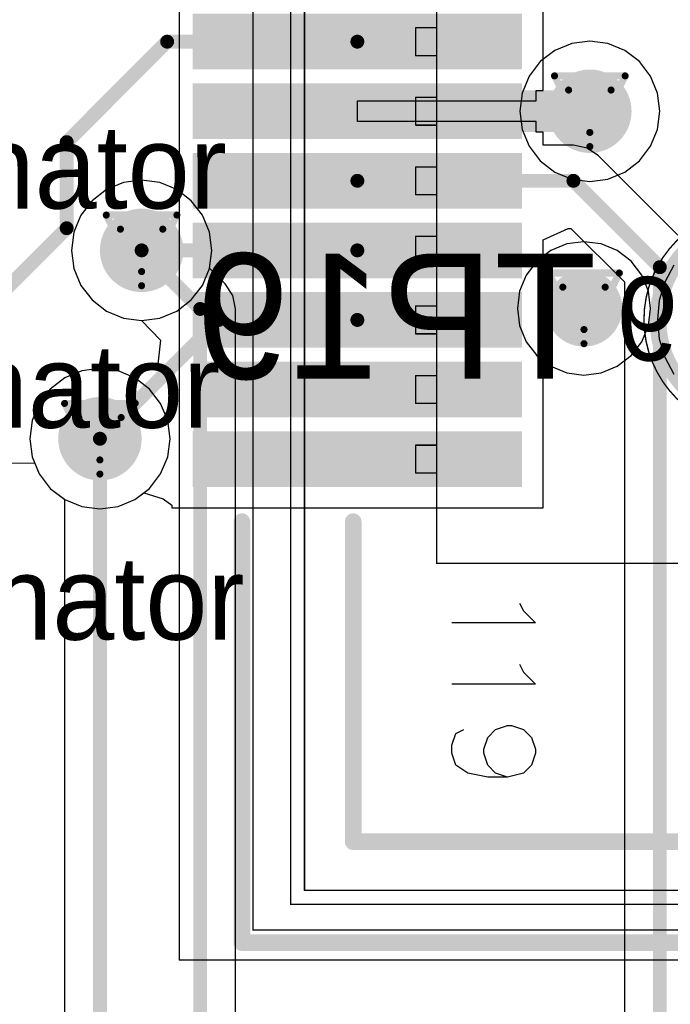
# Model space of a CAD drawing. Header units: millimetres. Extents: x 138 to 555, y 26 to 334.
# Tile 271 of 656: x 219.52 to 224.2, y 204.34 to 211.42. Entities that reach past the tile are written whole.
import ezdxf

# ---------------------------------------------------------------- set-up
doc = ezdxf.new("R2010")
doc.units = ezdxf.units.MM
for name, color, linetype in [('BottomLayer', 5, 'Continuous'), ('BottomOverlay', 54, 'Continuous'), ('BottomPaste', 16, 'Continuous'), ('BottomSolder', 6, 'Continuous'), ('DrillDrawing', 1, 'Continuous'), ('Mechanical20', 56, 'Continuous'), ('Mechanical21', 56, 'Continuous'), ('Mechanical27', 56, 'Continuous'), ('Mechanical30', 56, 'Continuous'), ('MidLayer1', 16, 'Continuous'), ('MidLayer2', 76, 'Continuous'), ('MidLayer3', 90, 'Continuous'), ('MidLayer4', 156, 'Continuous'), ('MultiLayer', 9, 'Continuous'), ('TopLayer', 1, 'Continuous'), ('TopOverlay', 2, 'Continuous'), ('TopPaste', 8, 'Continuous'), ('TopSolder', 216, 'Continuous'), ('ViaHoleLayer', 16, 'Continuous')]:
    doc.layers.add(name, color=color, linetype=linetype)

# ---------------------------------------------------------------- blocks, each defined once
blk = doc.blocks.new('CON_SAMTEC_QSH_060_01_L_D_A_808')
at = {"layer": 'Mechanical20', "const_width": 0.01}
for points in [[(20.85, -4.15), (20.85, 3.95)], [(20.85, -4.15), (-20.85, -4.15)]]:
    blk.add_lwpolyline(points, dxfattribs=at)
at = {"layer": 'Mechanical20', "const_width": 0.005}
blk.add_lwpolyline([(20.8475, -4.15, 1), (20.8525, -4.15, 1)], format="xyb", close=True, dxfattribs=at)
blk.add_lwpolyline([(20.8475, -4.15, 1), (20.8525, -4.15, 1)], format="xyb", close=True, dxfattribs=at)
at = {"layer": 'Mechanical27'}
for p, q in [((18.3416, -1.6758), (18.4272, -1.5901)), ((18.4272, -1.5901), (18.4272, -2.1899)), ((18.7815, -1.6758), (18.8672, -1.5901)), ((18.8672, -1.5901), (18.8672, -2.1899)), ((19.1928, -1.6758), (19.2499, -1.6186)), ((19.2499, -1.6186), (19.3356, -1.5901)), ((19.3356, -1.5901), (19.3642, -1.5901)), ((19.3642, -1.5901), (19.4499, -1.6186)), ((19.4499, -1.6186), (19.507, -1.6758)), ((18.2844, -1.7043), (18.3416, -1.6758)), ((18.7243, -1.7043), (18.7815, -1.6758)), ((19.1642, -1.7615), (19.1928, -1.6758)), ((19.507, -1.6758), (19.5356, -1.79)), ((19.1642, -1.79), (19.1642, -1.7615)), ((19.1928, -1.8757), (19.1642, -1.79)), ((19.5356, -1.79), (19.507, -1.8757)), ((19.5356, -1.79), (19.5356, -1.9328)), ((19.2499, -1.9328), (19.1928, -1.8757)), ((19.507, -1.8757), (19.4499, -1.9328)), ((19.3356, -1.9614), (19.2499, -1.9328)), ((19.3642, -1.9614), (19.3356, -1.9614)), ((19.4499, -1.9328), (19.3642, -1.9614)), ((19.5356, -1.9328), (19.507, -2.0757)), ((19.2214, -2.1614), (19.1928, -2.1042)), ((19.507, -2.0757), (19.4499, -2.1614)), ((19.3071, -2.1899), (19.2214, -2.1614)), ((19.3642, -2.1899), (19.3071, -2.1899)), ((19.4499, -2.1614), (19.3642, -2.1899))]:
    blk.add_line(p, q, dxfattribs=at)
at = {"layer": 'Mechanical27', "const_width": 0.01}
for points in [[(20.635, -3.62), (20.635, 3.62)], [(20.45, -3.35), (20.45, 1.5)], [(20.35, -3.25), (20.35, 1.4)], [(18, -2.3), (18, -0.25)], [(18, -2.3), (2, -2.3)], [(14.35, -2.3), (14.15, -2.3)], [(14.15, -2.45), (14.15, -2.3)], [(14.35, -2.45), (14.35, -2.3)], [(14.85, -2.3), (14.65, -2.3)], [(14.65, -2.45), (14.65, -2.3)], [(14.85, -2.45), (14.85, -2.3)], [(15.35, -2.3), (15.15, -2.3)], [(15.15, -2.45), (15.15, -2.3)], [(15.35, -2.45), (15.35, -2.3)], [(15.85, -2.3), (15.65, -2.3)], [(15.65, -2.45), (15.65, -2.3)], [(15.85, -2.45), (15.85, -2.3)], [(16.35, -2.3), (16.15, -2.3)], [(16.15, -2.45), (16.15, -2.3)], [(16.35, -2.45), (16.35, -2.3)], [(16.85, -2.3), (16.65, -2.3)], [(16.65, -2.45), (16.65, -2.3)], [(16.85, -2.45), (16.85, -2.3)], [(17.35, -2.3), (17.15, -2.3)], [(17.15, -2.45), (17.15, -2.3)], [(17.35, -2.45), (17.35, -2.3)], [(14.35, -2.45), (14.15, -2.45)], [(14.85, -2.45), (14.65, -2.45)], [(15.35, -2.45), (15.15, -2.45)], [(15.85, -2.45), (15.65, -2.45)], [(16.35, -2.45), (16.15, -2.45)], [(16.85, -2.45), (16.65, -2.45)], [(17.35, -2.45), (17.15, -2.45)], [(20.35, -3.25), (-20.35, -3.25)], [(20.45, -3.35), (-20.45, -3.35)], [(20.635, -3.62), (-20.635, -3.62)]]:
    blk.add_lwpolyline(points, dxfattribs=at)
at = {"layer": 'Mechanical27', "const_width": 0.005}
for points in [[(14.1475, -2.3, 1), (14.1525, -2.3, 1)], [(14.1475, -2.3, 1), (14.1525, -2.3, 1)], [(14.3475, -2.3, 1), (14.3525, -2.3, 1)], [(14.3475, -2.3, 1), (14.3525, -2.3, 1)], [(14.6475, -2.3, 1), (14.6525, -2.3, 1)], [(14.6475, -2.3, 1), (14.6525, -2.3, 1)], [(14.8475, -2.3, 1), (14.8525, -2.3, 1)], [(14.8475, -2.3, 1), (14.8525, -2.3, 1)], [(15.1475, -2.3, 1), (15.1525, -2.3, 1)], [(15.1475, -2.3, 1), (15.1525, -2.3, 1)], [(15.3475, -2.3, 1), (15.3525, -2.3, 1)], [(15.3475, -2.3, 1), (15.3525, -2.3, 1)], [(15.6475, -2.3, 1), (15.6525, -2.3, 1)], [(15.6475, -2.3, 1), (15.6525, -2.3, 1)], [(15.8475, -2.3, 1), (15.8525, -2.3, 1)], [(15.8475, -2.3, 1), (15.8525, -2.3, 1)], [(16.1475, -2.3, 1), (16.1525, -2.3, 1)], [(16.1475, -2.3, 1), (16.1525, -2.3, 1)], [(16.3475, -2.3, 1), (16.3525, -2.3, 1)], [(16.3475, -2.3, 1), (16.3525, -2.3, 1)], [(16.6475, -2.3, 1), (16.6525, -2.3, 1)], [(16.6475, -2.3, 1), (16.6525, -2.3, 1)], [(16.8475, -2.3, 1), (16.8525, -2.3, 1)], [(16.8475, -2.3, 1), (16.8525, -2.3, 1)], [(17.1475, -2.3, 1), (17.1525, -2.3, 1)], [(17.1475, -2.3, 1), (17.1525, -2.3, 1)], [(17.3475, -2.3, 1), (17.3525, -2.3, 1)], [(17.3475, -2.3, 1), (17.3525, -2.3, 1)], [(17.9975, -2.3, 1), (18.0025, -2.3, 1)], [(17.9975, -2.3, 1), (18.0025, -2.3, 1)], [(14.1475, -2.45, 1), (14.1525, -2.45, 1)], [(14.1475, -2.45, 1), (14.1525, -2.45, 1)], [(14.3475, -2.45, 1), (14.3525, -2.45, 1)], [(14.3475, -2.45, 1), (14.3525, -2.45, 1)], [(14.6475, -2.45, 1), (14.6525, -2.45, 1)], [(14.6475, -2.45, 1), (14.6525, -2.45, 1)], [(14.8475, -2.45, 1), (14.8525, -2.45, 1)], [(14.8475, -2.45, 1), (14.8525, -2.45, 1)], [(15.1475, -2.45, 1), (15.1525, -2.45, 1)], [(15.1475, -2.45, 1), (15.1525, -2.45, 1)], [(15.3475, -2.45, 1), (15.3525, -2.45, 1)], [(15.3475, -2.45, 1), (15.3525, -2.45, 1)], [(15.6475, -2.45, 1), (15.6525, -2.45, 1)], [(15.6475, -2.45, 1), (15.6525, -2.45, 1)], [(15.8475, -2.45, 1), (15.8525, -2.45, 1)], [(15.8475, -2.45, 1), (15.8525, -2.45, 1)], [(16.1475, -2.45, 1), (16.1525, -2.45, 1)], [(16.1475, -2.45, 1), (16.1525, -2.45, 1)], [(16.3475, -2.45, 1), (16.3525, -2.45, 1)], [(16.3475, -2.45, 1), (16.3525, -2.45, 1)], [(16.6475, -2.45, 1), (16.6525, -2.45, 1)], [(16.6475, -2.45, 1), (16.6525, -2.45, 1)], [(16.8475, -2.45, 1), (16.8525, -2.45, 1)], [(16.8475, -2.45, 1), (16.8525, -2.45, 1)], [(17.1475, -2.45, 1), (17.1525, -2.45, 1)], [(17.1475, -2.45, 1), (17.1525, -2.45, 1)], [(17.3475, -2.45, 1), (17.3525, -2.45, 1)], [(17.3475, -2.45, 1), (17.3525, -2.45, 1)], [(20.3475, -3.25, 1), (20.3525, -3.25, 1)], [(20.3475, -3.25, 1), (20.3525, -3.25, 1)], [(20.4475, -3.35, 1), (20.4525, -3.35, 1)], [(20.4475, -3.35, 1), (20.4525, -3.35, 1)], [(20.6325, -3.62, 1), (20.6375, -3.62, 1)], [(20.6325, -3.62, 1), (20.6375, -3.62, 1)]]:
    blk.add_lwpolyline(points, format="xyb", close=True, dxfattribs=at)
at = {"layer": 'TopLayer'}
for points in [[(14.4, -4.005), (14.4, -1.735), (14.1, -4.005), (14.1, -1.735)], [(14.9, -4.005), (14.9, -1.735), (14.6, -4.005), (14.6, -1.735)], [(15.4, -4.005), (15.4, -1.735), (15.1, -4.005), (15.1, -1.735)], [(15.9, -4.005), (15.9, -1.735), (15.6, -4.005), (15.6, -1.735)], [(16.4, -4.005), (16.4, -1.735), (16.1, -4.005), (16.1, -1.735)], [(16.9, -4.005), (16.9, -1.735), (16.6, -4.005), (16.6, -1.735)], [(17.4, -4.005), (17.4, -1.735), (17.1, -4.005), (17.1, -1.735)]]:
    blk.add_solid(points, dxfattribs=at)
at = {"layer": 'TopOverlay', "const_width": 0.12}
for points in [[(20.725, -3.7), (20.725, 3.7)], [(20, -2.9), (20, 1.5)], [(20, -2.9), (17.7, -2.9)], [(20.725, -3.7), (17.7, -3.7)]]:
    blk.add_lwpolyline(points, dxfattribs=at)
at = {"layer": 'TopOverlay', "const_width": 0.06}
for points in [[(17.67, -2.9, 1), (17.73, -2.9, 1)], [(19.97, -2.9, 1), (20.03, -2.9, 1)], [(19.97, -2.9, 1), (20.03, -2.9, 1)], [(17.67, -3.7, 1), (17.73, -3.7, 1)], [(20.695, -3.7, 1), (20.755, -3.7, 1)], [(20.695, -3.7, 1), (20.755, -3.7, 1)]]:
    blk.add_lwpolyline(points, format="xyb", close=True, dxfattribs=at)
at = {"layer": 'TopPaste'}
for points in [[(14.4, -4.005), (14.4, -1.735), (14.1, -4.005), (14.1, -1.735)], [(14.9, -4.005), (14.9, -1.735), (14.6, -4.005), (14.6, -1.735)], [(15.4, -4.005), (15.4, -1.735), (15.1, -4.005), (15.1, -1.735)], [(15.9, -4.005), (15.9, -1.735), (15.6, -4.005), (15.6, -1.735)], [(16.4, -4.005), (16.4, -1.735), (16.1, -4.005), (16.1, -1.735)], [(16.9, -4.005), (16.9, -1.735), (16.6, -4.005), (16.6, -1.735)], [(17.4, -4.005), (17.4, -1.735), (17.1, -4.005), (17.1, -1.735)]]:
    blk.add_solid(points, dxfattribs=at)
at = {"layer": 'TopSolder'}
for points in [[(14.45, -4.055), (14.45, -1.685), (14.05, -4.055), (14.05, -1.685)], [(14.95, -4.055), (14.95, -1.685), (14.55, -4.055), (14.55, -1.685)], [(15.45, -4.055), (15.45, -1.685), (15.05, -4.055), (15.05, -1.685)], [(15.95, -4.055), (15.95, -1.685), (15.55, -4.055), (15.55, -1.685)], [(16.45, -4.055), (16.45, -1.685), (16.05, -4.055), (16.05, -1.685)], [(16.95, -4.055), (16.95, -1.685), (16.55, -4.055), (16.55, -1.685)], [(17.45, -4.055), (17.45, -1.685), (17.05, -4.055), (17.05, -1.685)]]:
    blk.add_solid(points, dxfattribs=at)
blk = doc.blocks.new('TP_SMD_1MM_B_951')
at = {"layer": 'BottomLayer', "const_width": 0.5}
blk.add_lwpolyline([(-0.25, 0, 1), (0.25, 0, 1)], format="xyb", close=True, dxfattribs=at)
at = {"layer": 'BottomOverlay'}
for points, const_width in [([(0.7, 0, 1), (-0.7, 0, 1)], 0.12), ([(-0.73, 0, 1), (-0.67, 0, 1)], 0.06), ([(0.67, 0, 1), (0.73, 0, 1)], 0.06)]:
    blk.add_lwpolyline(points, format="xyb", close=True, dxfattribs=dict(at, const_width=const_width))
at = {"layer": 'BottomPaste', "const_width": 0.5}
blk.add_lwpolyline([(-0.25, 0, 1), (0.25, 0, 1)], format="xyb", close=True, dxfattribs=at)
at = {"layer": 'BottomSolder', "const_width": 0.55}
blk.add_lwpolyline([(-0.275, 0, 1), (0.275, 0, 1)], format="xyb", close=True, dxfattribs=at)
at = {"layer": 'Mechanical21'}
for points, const_width in [([(0.8, 0, 1), (-0.8, 0, 1)], 0.01), ([(-0.8025, 0, 1), (-0.7975, 0, 1)], 0.005), ([(0.7975, 0, 1), (0.8025, 0, 1)], 0.005)]:
    blk.add_lwpolyline(points, format="xyb", close=True, dxfattribs=dict(at, const_width=const_width))
at = {"layer": 'Mechanical30'}
for points, const_width in [([(0.5, 0, 1), (-0.5, 0, 1)], 0.01), ([(-0.5025, 0, 1), (-0.4975, 0, 1)], 0.005), ([(0.4975, 0, 1), (0.5025, 0, 1)], 0.005)]:
    blk.add_lwpolyline(points, format="xyb", close=True, dxfattribs=dict(at, const_width=const_width))

msp = doc.modelspace()

# ---------------------------------------------------------------- linework, layer by layer
at = {"layer": 'BottomLayer'}
for p, q in [((220.2688, 210.2445), (220.1472, 210.1941)), ((220.3993, 210.2617), (220.2688, 210.2445)), ((220.5299, 210.2445), (220.3993, 210.2617)), ((220.6515, 210.1941), (220.5299, 210.2445)), ((220.1472, 210.1941), (220.0427, 210.114)), ((220.7559, 210.114), (220.6515, 210.1941)), ((220.0427, 210.114), (219.9626, 210.0095)), ((220.8361, 210.0095), (220.7559, 210.114)), ((219.9626, 210.0095), (219.9122, 209.8879)), ((220.8865, 209.8879), (220.8361, 210.0095)), ((219.9122, 209.8879), (219.895, 209.7574)), ((220.9037, 209.7574), (220.8865, 209.8879)), ((219.895, 209.7574), (219.9122, 209.6269)), ((220.8869, 209.6303), (220.9037, 209.7574)), ((219.9122, 209.6269), (219.9626, 209.5052)), ((221.0007, 209.5165), (220.8869, 209.6303)), ((224.2264, 209.6503), (224.1614, 209.5287)), ((219.9626, 209.5052), (220.0427, 209.4008)), ((221.0559, 209.4338), (221.0007, 209.5165)), ((224.1614, 209.5287), (224.1213, 209.3967)), ((220.0427, 209.4008), (220.1472, 209.3206)), ((221.0754, 209.3363), (221.0559, 209.4338)), ((224.1213, 209.3967), (224.1078, 209.2595)), ((221.0754, 203.3074), (221.0754, 209.3363)), ((220.1472, 209.3206), (220.2688, 209.2702)), ((220.2688, 209.2702), (220.3993, 209.2531)), ((220.3993, 209.2531), (220.5345, 209.1115)), ((224.1078, 209.2595), (224.1213, 209.1223)), ((220.5345, 209.1115), (220.515, 208.9404)), ((224.1213, 209.1223), (224.1614, 208.9903)), ((224.1614, 208.9903), (224.2264, 208.8687)), ((220.0996, 208.9079), (219.9691, 208.8908)), ((220.2301, 208.8908), (220.0996, 208.9079)), ((220.4997, 208.931), (220.3337, 208.8479)), ((220.515, 208.9404), (220.4997, 208.931)), ((219.8474, 208.8404), (219.743, 208.7602)), ((219.9691, 208.8908), (219.8474, 208.8404)), ((220.3337, 208.8479), (220.2301, 208.8908)), ((219.743, 208.7602), (219.6628, 208.6558)), ((219.6628, 208.6558), (219.6124, 208.5342)), ((219.6124, 208.5342), (219.5953, 208.4036)), ((219.5953, 208.4036), (219.6124, 208.2731)), ((219.6124, 208.2731), (219.6628, 208.1515)), ((219.6628, 208.1515), (219.743, 208.047)), ((219.743, 208.047), (219.8447, 207.969)), ((219.8447, 207.969), (219.8447, 203.5921))]:
    msp.add_line(p, q, dxfattribs=at)
for points, const_width in [([(223.4721, 210.7574, 1), (223.7721, 210.7574, 1)], 0.3), ([(220.2493, 209.7574, 1), (220.5493, 209.7574, 1)], 0.3), ([(220.3743, 209.7574, 1), (220.4243, 209.7574, 1)], 0.05), ([(223.4426, 209.3407, 1), (223.7176, 209.3407, 1)], 0.275), ([(220.7955, 209.3363, 1), (220.8455, 209.3363, 1)], 0.05), ([(220.7955, 209.3363, 1), (220.8455, 209.3363, 1)], 0.05), ([(219.9496, 208.4036, 1), (220.2496, 208.4036, 1)], 0.3), ([(220.0746, 208.4036, 1), (220.1246, 208.4036, 1)], 0.05)]:
    msp.add_lwpolyline(points, format="xyb", close=True, dxfattribs=dict(at, const_width=const_width))
at = {"layer": 'BottomLayer', "const_width": 0.1}
for points in [[(220.3993, 209.7574), (220.8205, 209.3363)], [(220.8205, 203.3074), (220.8205, 209.3363)], [(220.0996, 203.4865), (220.0996, 208.4036)]]:
    msp.add_lwpolyline(points, dxfattribs=at)
at = {"layer": 'DrillDrawing', "const_width": 0.0508}
for points in [[(223.3681, 211.0114), (223.8761, 211.0114)], [(223.3681, 211.0114), (223.6221, 210.5034)], [(223.6221, 210.5034), (223.8761, 211.0114)], [(223.4697, 210.9098), (223.7745, 210.9098)], [(223.4697, 210.9098), (223.6221, 210.605)], [(223.6221, 210.605), (223.7745, 210.9098)], [(220.1453, 210.0114), (220.6533, 210.0114)], [(220.1453, 210.0114), (220.3993, 209.5034)], [(220.3993, 209.5034), (220.6533, 210.0114)], [(220.2469, 209.9098), (220.5517, 209.9098)], [(220.2469, 209.9098), (220.3993, 209.605)], [(220.3993, 209.605), (220.5517, 209.9098)], [(223.3261, 209.5947), (223.8341, 209.5947)], [(223.3261, 209.5947), (223.5801, 209.0867)], [(223.5801, 209.0867), (223.8341, 209.5947)], [(223.4277, 209.4931), (223.7325, 209.4931)], [(223.4277, 209.4931), (223.5801, 209.1883)], [(223.5801, 209.1883), (223.7325, 209.4931)], [(219.8456, 208.6576), (220.3536, 208.6576)], [(219.8456, 208.6576), (220.0996, 208.1496)], [(220.0996, 208.1496), (220.3536, 208.6576)], [(219.9472, 208.556), (220.252, 208.556)], [(219.9472, 208.556), (220.0996, 208.2512)], [(220.0996, 208.2512), (220.252, 208.556)]]:
    msp.add_lwpolyline(points, dxfattribs=at)
at = {"layer": 'DrillDrawing', "const_width": 0.0254}
for points in [[(223.3554, 211.0114, 1), (223.3808, 211.0114, 1)], [(223.3554, 211.0114, 1), (223.3808, 211.0114, 1)], [(223.8634, 211.0114, 1), (223.8888, 211.0114, 1)], [(223.8634, 211.0114, 1), (223.8888, 211.0114, 1)], [(223.457, 210.9098, 1), (223.4824, 210.9098, 1)], [(223.457, 210.9098, 1), (223.4824, 210.9098, 1)], [(223.7618, 210.9098, 1), (223.7872, 210.9098, 1)], [(223.7618, 210.9098, 1), (223.7872, 210.9098, 1)], [(223.6094, 210.605, 1), (223.6348, 210.605, 1)], [(223.6094, 210.605, 1), (223.6348, 210.605, 1)], [(223.6094, 210.5034, 1), (223.6348, 210.5034, 1)], [(223.6094, 210.5034, 1), (223.6348, 210.5034, 1)], [(220.1326, 210.0114, 1), (220.158, 210.0114, 1)], [(220.1326, 210.0114, 1), (220.158, 210.0114, 1)], [(220.6406, 210.0114, 1), (220.666, 210.0114, 1)], [(220.6406, 210.0114, 1), (220.666, 210.0114, 1)], [(220.2342, 209.9098, 1), (220.2596, 209.9098, 1)], [(220.2342, 209.9098, 1), (220.2596, 209.9098, 1)], [(220.539, 209.9098, 1), (220.5644, 209.9098, 1)], [(220.539, 209.9098, 1), (220.5644, 209.9098, 1)], [(220.3866, 209.605, 1), (220.412, 209.605, 1)], [(220.3866, 209.605, 1), (220.412, 209.605, 1)], [(223.3134, 209.5947, 1), (223.3388, 209.5947, 1)], [(223.3134, 209.5947, 1), (223.3388, 209.5947, 1)], [(223.8214, 209.5947, 1), (223.8468, 209.5947, 1)], [(223.8214, 209.5947, 1), (223.8468, 209.5947, 1)], [(220.3866, 209.5034, 1), (220.412, 209.5034, 1)], [(220.3866, 209.5034, 1), (220.412, 209.5034, 1)], [(223.415, 209.4931, 1), (223.4404, 209.4931, 1)], [(223.415, 209.4931, 1), (223.4404, 209.4931, 1)], [(223.7198, 209.4931, 1), (223.7452, 209.4931, 1)], [(223.7198, 209.4931, 1), (223.7452, 209.4931, 1)], [(223.5674, 209.1883, 1), (223.5928, 209.1883, 1)], [(223.5674, 209.1883, 1), (223.5928, 209.1883, 1)], [(223.5674, 209.0867, 1), (223.5928, 209.0867, 1)], [(223.5674, 209.0867, 1), (223.5928, 209.0867, 1)], [(219.8329, 208.6576, 1), (219.8583, 208.6576, 1)], [(219.8329, 208.6576, 1), (219.8583, 208.6576, 1)], [(220.3409, 208.6576, 1), (220.3663, 208.6576, 1)], [(220.3409, 208.6576, 1), (220.3663, 208.6576, 1)], [(219.9345, 208.556, 1), (219.9599, 208.556, 1)], [(219.9345, 208.556, 1), (219.9599, 208.556, 1)], [(220.2393, 208.556, 1), (220.2647, 208.556, 1)], [(220.2393, 208.556, 1), (220.2647, 208.556, 1)], [(220.0869, 208.2512, 1), (220.1123, 208.2512, 1)], [(220.0869, 208.2512, 1), (220.1123, 208.2512, 1)], [(220.0869, 208.1496, 1), (220.1123, 208.1496, 1)], [(220.0869, 208.1496, 1), (220.1123, 208.1496, 1)]]:
    msp.add_lwpolyline(points, format="xyb", close=True, dxfattribs=at)
at = {"layer": 'MidLayer1'}
for points, const_width in [([(223.4721, 210.7574, 1), (223.7721, 210.7574, 1)], 0.3), ([(220.2493, 209.7574, 1), (220.5493, 209.7574, 1)], 0.3), ([(223.4426, 209.3407, 1), (223.7176, 209.3407, 1)], 0.275), ([(219.9496, 208.4036, 1), (220.2496, 208.4036, 1)], 0.3)]:
    msp.add_lwpolyline(points, format="xyb", close=True, dxfattribs=dict(at, const_width=const_width))
at = {"layer": 'MidLayer2'}
for p, q in [((220.2688, 210.2445), (220.1472, 210.1941)), ((220.3993, 210.2617), (220.2688, 210.2445)), ((220.5299, 210.2445), (220.3993, 210.2617)), ((220.6515, 210.1941), (220.5299, 210.2445)), ((220.1472, 210.1941), (220.0427, 210.114)), ((220.7559, 210.114), (220.6515, 210.1941)), ((220.0427, 210.114), (219.9626, 210.0095)), ((220.8361, 210.0095), (220.7559, 210.114)), ((219.9626, 210.0095), (219.9122, 209.8879)), ((220.8865, 209.8879), (220.8361, 210.0095)), ((219.9122, 209.8879), (219.895, 209.7574)), ((220.9037, 209.7574), (220.8865, 209.8879)), ((219.895, 209.7574), (219.9122, 209.6269)), ((220.8865, 209.6269), (220.9037, 209.7574)), ((219.9122, 209.6269), (219.9626, 209.5052)), ((220.8361, 209.5052), (220.8865, 209.6269)), ((219.9626, 209.5052), (220.0427, 209.4008)), ((220.7559, 209.4008), (220.8361, 209.5052)), ((220.0427, 209.4008), (220.1472, 209.3206)), ((220.6515, 209.3206), (220.7559, 209.4008)), ((220.1472, 209.3206), (220.2688, 209.2702)), ((220.2688, 209.2702), (220.3993, 209.2531)), ((220.3993, 209.2531), (220.5299, 209.2702)), ((220.5299, 209.2702), (220.6515, 209.3206)), ((220.0996, 208.9079), (219.9691, 208.8908)), ((220.2301, 208.8908), (220.0996, 208.9079)), ((219.8474, 208.8404), (219.743, 208.7602)), ((219.9691, 208.8908), (219.8474, 208.8404)), ((220.3517, 208.8404), (220.2301, 208.8908)), ((220.4562, 208.7602), (220.3517, 208.8404)), ((219.743, 208.7602), (219.6628, 208.6558)), ((220.5363, 208.6558), (220.4562, 208.7602)), ((219.6628, 208.6558), (219.6124, 208.5342)), ((220.5867, 208.5342), (220.5363, 208.6558)), ((219.6124, 208.5342), (219.5953, 208.4036)), ((220.6039, 208.4036), (220.5867, 208.5342)), ((219.5953, 208.4036), (219.6124, 208.2731)), ((220.5867, 208.2731), (220.6039, 208.4036)), ((219.6124, 208.2731), (219.6628, 208.1515)), ((220.5363, 208.1515), (220.5867, 208.2731)), ((219.6628, 208.1515), (219.743, 208.047)), ((220.4562, 208.047), (220.5363, 208.1515)), ((219.743, 208.047), (219.8474, 207.9669)), ((220.3517, 207.9669), (220.4562, 208.047)), ((219.8474, 207.9669), (219.9691, 207.9165)), ((219.9691, 207.9165), (220.0996, 207.8993)), ((220.0996, 207.8993), (220.2301, 207.9165)), ((220.2301, 207.9165), (220.3517, 207.9669))]:
    msp.add_line(p, q, dxfattribs=at)
for points, const_width in [([(223.4721, 210.7574, 1), (223.7721, 210.7574, 1)], 0.3), ([(220.2493, 209.7574, 1), (220.5493, 209.7574, 1)], 0.3), ([(223.4426, 209.3407, 1), (223.7176, 209.3407, 1)], 0.275), ([(219.9496, 208.4036, 1), (220.2496, 208.4036, 1)], 0.3)]:
    msp.add_lwpolyline(points, format="xyb", close=True, dxfattribs=dict(at, const_width=const_width))
at = {"layer": 'MidLayer3'}
for p, q in [((220.2688, 210.2445), (220.1472, 210.1941)), ((220.3993, 210.2617), (220.2688, 210.2445)), ((220.5299, 210.2445), (220.3993, 210.2617)), ((220.6515, 210.1941), (220.5299, 210.2445)), ((220.1472, 210.1941), (220.0427, 210.114)), ((220.7559, 210.114), (220.6515, 210.1941)), ((220.0427, 210.114), (219.9626, 210.0095)), ((220.8361, 210.0095), (220.7559, 210.114)), ((219.9626, 210.0095), (219.9122, 209.8879)), ((220.8865, 209.8879), (220.8361, 210.0095)), ((219.9122, 209.8879), (219.895, 209.7574)), ((220.9037, 209.7574), (220.8865, 209.8879)), ((219.895, 209.7574), (219.9122, 209.6269)), ((220.8865, 209.6269), (220.9037, 209.7574)), ((219.9122, 209.6269), (219.9626, 209.5052)), ((220.8361, 209.5052), (220.8865, 209.6269)), ((219.9626, 209.5052), (220.0427, 209.4008)), ((220.7559, 209.4008), (220.8361, 209.5052)), ((220.0427, 209.4008), (220.1472, 209.3206)), ((220.6515, 209.3206), (220.7559, 209.4008)), ((220.1472, 209.3206), (220.2688, 209.2702)), ((220.2688, 209.2702), (220.3993, 209.2531)), ((220.3993, 209.2531), (220.5299, 209.2702)), ((220.5299, 209.2702), (220.6515, 209.3206)), ((220.0996, 208.9079), (219.9691, 208.8908)), ((220.2301, 208.8908), (220.0996, 208.9079)), ((219.8474, 208.8404), (219.743, 208.7602)), ((219.9691, 208.8908), (219.8474, 208.8404)), ((220.3517, 208.8404), (220.2301, 208.8908)), ((220.4562, 208.7602), (220.3517, 208.8404)), ((219.743, 208.7602), (219.6628, 208.6558)), ((220.5363, 208.6558), (220.4562, 208.7602)), ((219.6628, 208.6558), (219.6124, 208.5342)), ((220.5867, 208.5342), (220.5363, 208.6558)), ((219.6124, 208.5342), (219.5953, 208.4036)), ((220.6039, 208.4036), (220.5867, 208.5342)), ((219.5953, 208.4036), (219.6124, 208.2731)), ((220.5867, 208.2731), (220.6039, 208.4036)), ((219.6124, 208.2731), (219.6628, 208.1515)), ((220.5363, 208.1515), (220.5867, 208.2731)), ((219.6628, 208.1515), (219.743, 208.047)), ((220.4562, 208.047), (220.5363, 208.1515)), ((219.743, 208.047), (219.8474, 207.9669)), ((220.3517, 207.9669), (220.4562, 208.047)), ((219.8474, 207.9669), (219.9691, 207.9165)), ((219.9691, 207.9165), (220.0996, 207.8993)), ((220.0996, 207.8993), (220.2301, 207.9165)), ((220.2301, 207.9165), (220.3517, 207.9669))]:
    msp.add_line(p, q, dxfattribs=at)
for points, const_width in [([(223.4721, 210.7574, 1), (223.7721, 210.7574, 1)], 0.3), ([(220.2493, 209.7574, 1), (220.5493, 209.7574, 1)], 0.3), ([(223.4426, 209.3407, 1), (223.7176, 209.3407, 1)], 0.275), ([(219.9496, 208.4036, 1), (220.2496, 208.4036, 1)], 0.3)]:
    msp.add_lwpolyline(points, format="xyb", close=True, dxfattribs=dict(at, const_width=const_width))
at = {"layer": 'MidLayer4'}
for p, q in [((223.4916, 211.2445), (223.37, 211.1941)), ((223.6221, 211.2617), (223.4916, 211.2445)), ((223.7526, 211.2445), (223.6221, 211.2617)), ((223.8743, 211.1941), (223.7526, 211.2445)), ((223.37, 211.1941), (223.2655, 211.114)), ((223.9787, 211.114), (223.8743, 211.1941)), ((223.2655, 211.114), (223.1854, 211.0095)), ((224.0589, 211.0095), (223.9787, 211.114)), ((223.1854, 211.0095), (223.135, 210.8879)), ((224.1092, 210.8879), (224.0589, 211.0095)), ((223.135, 210.8879), (223.1178, 210.7574)), ((224.1264, 210.7574), (224.1092, 210.8879)), ((223.1178, 210.7574), (223.135, 210.6268)), ((224.1092, 210.6268), (224.1264, 210.7574)), ((223.135, 210.6268), (223.1854, 210.5052)), ((224.0589, 210.5052), (224.1092, 210.6268)), ((223.1854, 210.5052), (223.2655, 210.4008)), ((223.9787, 210.4008), (224.0589, 210.5052)), ((223.2655, 210.4008), (223.37, 210.3206)), ((223.8743, 210.3206), (223.9787, 210.4008)), ((223.37, 210.3206), (223.4916, 210.2702)), ((223.7526, 210.2702), (223.8743, 210.3206)), ((220.2688, 210.2445), (220.1472, 210.1941)), ((220.3993, 210.2617), (220.2688, 210.2445)), ((220.5299, 210.2445), (220.3993, 210.2617)), ((220.6515, 210.1941), (220.5299, 210.2445)), ((223.4916, 210.2702), (223.6221, 210.2531)), ((223.6221, 210.2531), (223.7526, 210.2702)), ((220.1472, 210.1941), (220.0427, 210.114)), ((220.7559, 210.114), (220.6515, 210.1941)), ((220.0427, 210.114), (219.9626, 210.0095)), ((220.8361, 210.0095), (220.7559, 210.114)), ((219.9626, 210.0095), (219.9122, 209.8879)), ((220.8865, 209.8879), (220.8361, 210.0095)), ((219.9122, 209.8879), (219.895, 209.7574)), ((220.9037, 209.7574), (220.8865, 209.8879)), ((223.5801, 209.8198), (223.4561, 209.8035)), ((223.7041, 209.8035), (223.5801, 209.8198)), ((219.895, 209.7574), (219.9122, 209.6269)), ((220.8865, 209.6269), (220.9037, 209.7574)), ((223.3405, 209.7556), (223.2413, 209.6795)), ((223.4561, 209.8035), (223.3405, 209.7556)), ((223.8196, 209.7556), (223.7041, 209.8035)), ((223.9188, 209.6795), (223.8196, 209.7556)), ((223.2413, 209.6795), (223.1652, 209.5802)), ((223.995, 209.5802), (223.9188, 209.6795)), ((219.9122, 209.6269), (219.9626, 209.5052)), ((220.8361, 209.5052), (220.8865, 209.6269)), ((223.1652, 209.5802), (223.1173, 209.4647)), ((224.0428, 209.4647), (223.995, 209.5802)), ((219.9626, 209.5052), (220.0427, 209.4008)), ((220.7559, 209.4008), (220.8361, 209.5052)), ((223.1173, 209.4647), (223.101, 209.3407)), ((224.0592, 209.3407), (224.0428, 209.4647)), ((220.0427, 209.4008), (220.1472, 209.3206)), ((220.6515, 209.3206), (220.7559, 209.4008)), ((223.101, 209.3407), (223.1173, 209.2167)), ((224.0428, 209.2167), (224.0592, 209.3407)), ((220.1472, 209.3206), (220.2688, 209.2702)), ((220.2688, 209.2702), (220.3993, 209.2531)), ((220.3993, 209.2531), (220.5299, 209.2702)), ((220.5299, 209.2702), (220.6515, 209.3206)), ((223.1173, 209.2167), (223.1652, 209.1011)), ((223.995, 209.1011), (224.0428, 209.2167)), ((223.1652, 209.1011), (223.2413, 209.0019)), ((223.9188, 209.0019), (223.995, 209.1011)), ((223.2413, 209.0019), (223.3405, 208.9258)), ((223.8196, 208.9258), (223.9188, 209.0019)), ((220.0996, 208.9079), (219.9691, 208.8908)), ((220.2301, 208.8908), (220.0996, 208.9079)), ((223.3405, 208.9258), (223.4561, 208.8779)), ((223.7041, 208.8779), (223.8196, 208.9258)), ((219.8474, 208.8404), (219.743, 208.7602)), ((219.9691, 208.8908), (219.8474, 208.8404)), ((220.3517, 208.8404), (220.2301, 208.8908)), ((220.4562, 208.7602), (220.3517, 208.8404)), ((223.4561, 208.8779), (223.5801, 208.8616)), ((223.5801, 208.8616), (223.7041, 208.8779)), ((219.743, 208.7602), (219.6628, 208.6558)), ((220.5363, 208.6558), (220.4562, 208.7602)), ((219.6628, 208.6558), (219.6124, 208.5342)), ((220.5867, 208.5342), (220.5363, 208.6558)), ((219.6124, 208.5342), (219.5953, 208.4036)), ((220.6039, 208.4036), (220.5867, 208.5342)), ((219.5953, 208.4036), (219.6124, 208.2731)), ((220.5867, 208.2731), (220.6039, 208.4036)), ((219.6124, 208.2731), (219.6628, 208.1515)), ((220.5363, 208.1515), (220.5867, 208.2731)), ((219.6628, 208.1515), (219.743, 208.047)), ((220.4562, 208.047), (220.5363, 208.1515)), ((219.743, 208.047), (219.8474, 207.9669)), ((220.3517, 207.9669), (220.4562, 208.047)), ((219.8474, 207.9669), (219.9691, 207.9165)), ((219.9691, 207.9165), (220.0996, 207.8993)), ((220.0996, 207.8993), (220.2301, 207.9165)), ((220.2301, 207.9165), (220.3517, 207.9669))]:
    msp.add_line(p, q, dxfattribs=at)
for points, const_width in [([(223.4721, 210.7574, 1), (223.7721, 210.7574, 1)], 0.3), ([(220.2493, 209.7574, 1), (220.5493, 209.7574, 1)], 0.3), ([(223.4426, 209.3407, 1), (223.7176, 209.3407, 1)], 0.275), ([(219.9496, 208.4036, 1), (220.2496, 208.4036, 1)], 0.3)]:
    msp.add_lwpolyline(points, format="xyb", close=True, dxfattribs=dict(at, const_width=const_width))
at = {"layer": 'MultiLayer'}
for points, const_width in [([(223.4721, 210.7574, 1), (223.7721, 210.7574, 1)], 0.3), ([(220.2493, 209.7574, 1), (220.5493, 209.7574, 1)], 0.3), ([(223.4426, 209.3407, 1), (223.7176, 209.3407, 1)], 0.275), ([(219.9496, 208.4036, 1), (220.2496, 208.4036, 1)], 0.3)]:
    msp.add_lwpolyline(points, format="xyb", close=True, dxfattribs=dict(at, const_width=const_width))
at = {"layer": 'TopLayer'}
for p, q in [((223.2855, 210.9074), (223.2855, 212.1074)), ((223.2355, 210.8324), (223.2355, 210.9074)), ((223.2355, 210.9074), (223.2855, 210.9074)), ((221.9505, 210.6824), (221.9505, 210.8324)), ((221.9505, 210.8324), (223.2355, 210.8324)), ((223.2355, 210.6824), (221.9505, 210.6824)), ((223.2355, 210.6074), (223.2355, 210.6824)), ((223.2855, 210.6074), (223.2355, 210.6074)), ((223.2855, 210.5123), (223.2855, 210.6074)), ((223.5041, 210.5123), (223.2855, 210.5123)), ((223.6017, 210.4929), (223.5041, 210.5123)), ((223.6844, 210.4376), (223.6017, 210.4929)), ((224.2555, 209.8666), (223.6844, 210.4376)), ((223.2855, 209.8328), (223.4651, 209.9148)), ((223.4651, 209.9148), (223.4855, 209.9156)), ((223.4855, 209.9156), (223.8702, 209.5308)), ((223.2855, 208.9074), (223.2855, 209.8328)), ((223.8702, 209.5308), (223.8702, 201.3069)), ((223.2855, 207.9074), (223.2855, 208.9074)), ((219.4458, 208.2303), (219.6311, 208.2281)), ((219.6311, 208.2281), (219.6628, 208.1515)), ((219.6628, 208.1515), (219.743, 208.047)), ((219.743, 208.047), (219.8474, 207.9669)), ((220.3517, 207.9669), (220.4155, 208.0158)), ((220.4155, 208.0158), (220.5545, 207.9724)), ((219.8474, 207.9669), (219.9691, 207.9165)), ((219.9691, 207.9165), (220.0996, 207.8993)), ((220.0996, 207.8993), (220.2301, 207.9165)), ((220.2301, 207.9165), (220.3517, 207.9669)), ((220.5545, 207.9724), (220.6155, 207.9261)), ((220.6155, 207.9261), (220.6155, 207.9074)), ((220.6155, 207.9074), (223.2855, 207.9074))]:
    msp.add_line(p, q, dxfattribs=at)
for points, const_width in [([(219.8607, 210.5352), (220.5829, 211.2574)], 0.1), ([(220.5829, 211.2574), (221.9505, 211.2574)], 0.1), ([(221.9505, 210.7574), (223.6221, 210.7574)], 0.3), ([(219.8607, 209.9167), (219.8607, 210.5352)], 0.1), ([(221.9505, 210.2574), (223.5041, 210.2574)], 0.1), ([(223.5041, 210.2574), (224.1251, 209.6364)], 0.1), ([(218.6378, 208.6938), (219.8607, 209.9167)], 0.1), ([(220.3993, 209.7574), (221.9505, 209.7574)], 0.1), ([(224.1251, 201.3069), (224.1251, 209.6364)], 0.1), ([(220.0996, 208.4036), (220.9533, 209.2574)], 0.1), ([(220.9533, 209.2574), (221.9505, 209.2574)], 0.1)]:
    msp.add_lwpolyline(points, dxfattribs=dict(at, const_width=const_width))
for points, const_width in [([(220.5579, 211.2574, 1), (220.6079, 211.2574, 1)], 0.05), ([(220.5579, 211.2574, 1), (220.6079, 211.2574, 1)], 0.05), ([(221.9255, 211.2574, 1), (221.9755, 211.2574, 1)], 0.05), ([(223.4721, 210.7574, 1), (223.7721, 210.7574, 1)], 0.3), ([(221.8755, 210.7574, 1), (222.0255, 210.7574, 1)], 0.15), ([(223.5471, 210.7574, 1), (223.6971, 210.7574, 1)], 0.15), ([(219.8357, 210.5352, 1), (219.8857, 210.5352, 1)], 0.05), ([(219.8357, 210.5352, 1), (219.8857, 210.5352, 1)], 0.05), ([(221.9255, 210.2574, 1), (221.9755, 210.2574, 1)], 0.05), ([(223.4791, 210.2574, 1), (223.5291, 210.2574, 1)], 0.05), ([(223.4791, 210.2574, 1), (223.5291, 210.2574, 1)], 0.05), ([(220.2493, 209.7574, 1), (220.5493, 209.7574, 1)], 0.3), ([(219.8357, 209.9167, 1), (219.8857, 209.9167, 1)], 0.05), ([(219.8357, 209.9167, 1), (219.8857, 209.9167, 1)], 0.05), ([(220.3743, 209.7574, 1), (220.4243, 209.7574, 1)], 0.05), ([(221.9255, 209.7574, 1), (221.9755, 209.7574, 1)], 0.05), ([(224.1001, 209.6364, 1), (224.1501, 209.6364, 1)], 0.05), ([(224.1001, 209.6364, 1), (224.1501, 209.6364, 1)], 0.05), ([(223.4426, 209.3407, 1), (223.7176, 209.3407, 1)], 0.275), ([(220.9283, 209.2574, 1), (220.9783, 209.2574, 1)], 0.05), ([(220.9283, 209.2574, 1), (220.9783, 209.2574, 1)], 0.05), ([(221.9255, 209.2574, 1), (221.9755, 209.2574, 1)], 0.05), ([(219.9496, 208.4036, 1), (220.2496, 208.4036, 1)], 0.3), ([(220.0746, 208.4036, 1), (220.1246, 208.4036, 1)], 0.05)]:
    msp.add_lwpolyline(points, format="xyb", close=True, dxfattribs=dict(at, const_width=const_width))
at = {"layer": 'ViaHoleLayer', "const_width": 0.15}
for points in [[(223.5471, 210.7574, 1), (223.6971, 210.7574, 1)], [(220.3243, 209.7574, 1), (220.4743, 209.7574, 1)], [(223.5051, 209.3407, 1), (223.6551, 209.3407, 1)], [(220.0246, 208.4036, 1), (220.1746, 208.4036, 1)]]:
    msp.add_lwpolyline(points, format="xyb", close=True, dxfattribs=at)

# ---------------------------------------------------------------- block references
for name, p, rotation in [('CON_SAMTEC_QSH_060_01_L_D_A_808', (224.8205, 225.5074), 270), ('TP_SMD_1MM_B_951', (224.8112, 209.2595), 180)]:
    msp.add_blockref(name, p, dxfattribs=dict(rotation=rotation))

# ---------------------------------------------------------------- texts
at = {"layer": 'BottomOverlay', "text_generation_flag": 2}
msp.add_text('TP19', height=0.9, dxfattribs=at).set_placement((223.6684, 208.8346))
at = {"layer": 'Mechanical27'}
for p in [(217.043, 210.058), (216.9955, 208.4824), (217.17, 206.9592)]:
    msp.add_text('.designator', height=0.599999, dxfattribs=at).set_placement(p)
at = {"layer": 'Mechanical30', "text_generation_flag": 2}
msp.add_text('TP19', height=0.6, dxfattribs=at).set_placement((225.7298, 208.9658))

doc.saveas('drawing.dxf')
